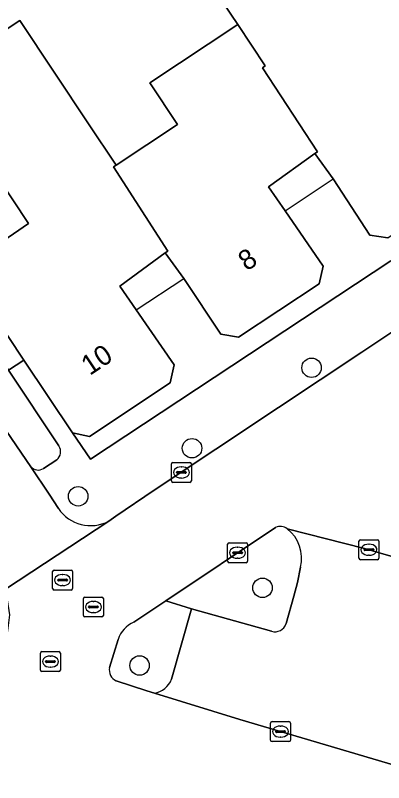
# Model space of a CAD drawing. Extents: x 161772 to 163126, y 383092 to 383917.
# Drawn here: x 162938.1 to 162956.6, y 383697.82 to 383736.4 of the extents above; entities that cross this region are included whole.
import ezdxf

# ---------------------------------------------------------------- set-up
doc = ezdxf.new("R2010")
doc.units = 0
for name, color, linetype in [('IMGEO_Boom', 7, 'Continuous'), ('IMGEO_Erf', 7, 'Continuous'), ('IMGEO_Groenvoorziening', 7, 'Continuous'), ('IMGEO_Kolk', 7, 'Continuous'), ('IMGEO_Pand', 7, 'Continuous'), ('IMGEO_Pand_nummerreeks', 7, 'Continuous'), ('IMGEO_Pand_overbouw', 7, 'Continuous'), ('IMGEO_Parkeervlak_open', 7, 'Continuous'), ('IMGEO_Rijbaan_lokaal_open', 7, 'Continuous'), ('IMGEO_Rioolput', 7, 'Continuous'), ('IMGEO_Voetpad_open', 7, 'Continuous'), ('IMGEO_Woonerf_open', 7, 'Continuous')]:
    doc.layers.add(name, color=color, linetype=linetype)

msp = doc.modelspace()

# ---------------------------------------------------------------- linework, layer by layer
at = {"layer": 'IMGEO_Boom'}
for centre in [(162952.98, 383718.686), (162946.974, 383714.639), (162941.252, 383712.223), (162950.513, 383707.62), (162944.338, 383703.714)]:
    msp.add_circle(centre, 0.489, dxfattribs=at)
at = {"layer": 'IMGEO_Erf'}
for points in [[(162935.46, 383723.674), (162938.76, 383725.932), (162933.92, 383733.233), (162938.316, 383736.147), (162941.773, 383730.953), (162943.158, 383728.872), (162946.239, 383730.921), (162944.855, 383733.003), (162949.269, 383735.939), (162947.776, 383738.183), (162953.85, 383738.986), (162957.489, 383741.407), (162962.05, 383742.352), (162963.916, 383742.738), (162968.275, 383741.388), (162968.63, 383742.534), (162974.274, 383740.855), (162973.914, 383739.71), (162974.744, 383739.461), (162979.532, 383738.023), (162979.059, 383736.339), (162982.128, 383735.394), (162986.526, 383750), (162994.893, 383777.784)], [(162956.805, 383725.21), (162955.911, 383725.355), (162954.057, 383728.181), (162953.14, 383729.45), (162950.822, 383727.775), (162951.648, 383726.575), (162953.562, 383723.796), (162953.357, 383722.905), (162949.315, 383720.231), (162948.419, 383720.375), (162946.564, 383723.177), (162945.63, 383724.46), (162943.341, 383722.794), (162944.17, 383721.591), (162946.072, 383718.831), (162945.867, 383717.928), (162941.819, 383715.23), (162940.973, 383715.409), (162941.873, 383714.091), (162956.965, 383724.059)]]:
    msp.add_lwpolyline(points, dxfattribs=at)
at = {"layer": 'IMGEO_Groenvoorziening'}
for points in [[(162940.276, 383714.755), (162937.751, 383718.561), (162931.697, 383727.448)], [(162930.294, 383726.254), (162938.88, 383713.709)], [(162939.508, 383713.622), (162940.174, 383714.053)]]:
    msp.add_lwpolyline(points, dxfattribs=at)
for centre, radius, start, end in [((162939.866, 383714.456), 0.507, 307.3913, 36.0744), ((162939.244, 383714.026), 0.483, 221.0927, 303.1327)]:
    msp.add_arc(centre, radius, start, end, dxfattribs=at)
at = {"layer": 'IMGEO_Kolk'}
for p, q in [((162945.941, 383712.996), (162945.941, 383713.848)), ((162946.016, 383713.922), (162946.868, 383713.922)), ((162946.429, 383713.702), (162946.454, 383713.702)), ((162946.942, 383713.848), (162946.942, 383712.996)), ((162946.2, 383713.416), (162946.2, 383713.428)), ((162946.638, 383713.379), (162946.24, 383713.379)), ((162946.243, 383713.465), (162946.641, 383713.465)), ((162946.684, 383713.428), (162946.684, 383713.416)), ((162946.868, 383712.922), (162946.016, 383712.922)), ((162946.452, 383713.142), (162946.427, 383713.142)), ((162948.836, 383709.884), (162949.688, 383709.884)), ((162955.361, 383709.109), (162955.361, 383709.961)), ((162955.436, 383710.035), (162956.288, 383710.035)), ((162956.362, 383709.961), (162956.362, 383709.109)), ((162948.761, 383708.958), (162948.761, 383709.81)), ((162949.249, 383709.664), (162949.274, 383709.664)), ((162949.762, 383709.81), (162949.762, 383708.958)), ((162955.62, 383709.529), (162955.62, 383709.541)), ((162956.058, 383709.492), (162955.66, 383709.492)), ((162955.663, 383709.578), (162956.061, 383709.578)), ((162955.849, 383709.815), (162955.874, 383709.815)), ((162956.104, 383709.541), (162956.104, 383709.529)), ((162949.02, 383709.378), (162949.02, 383709.39)), ((162949.458, 383709.341), (162949.06, 383709.341)), ((162949.063, 383709.427), (162949.461, 383709.427)), ((162949.272, 383709.104), (162949.247, 383709.104)), ((162949.504, 383709.39), (162949.504, 383709.378)), ((162955.872, 383709.255), (162955.847, 383709.255)), ((162949.688, 383708.884), (162948.836, 383708.884)), ((162956.288, 383709.035), (162955.436, 383709.035)), ((162939.969, 383707.585), (162939.969, 383708.437)), ((162940.044, 383708.511), (162940.896, 383708.511)), ((162940.457, 383708.291), (162940.482, 383708.291)), ((162940.97, 383708.437), (162940.97, 383707.585)), ((162940.228, 383708.005), (162940.228, 383708.017)), ((162940.666, 383707.968), (162940.268, 383707.968)), ((162940.271, 383708.054), (162940.669, 383708.054)), ((162940.712, 383708.017), (162940.712, 383708.005)), ((162940.48, 383707.731), (162940.455, 383707.731)), ((162940.896, 383707.511), (162940.044, 383707.511)), ((162950.917, 383699.967), (162950.917, 383700.819)), ((162950.992, 383700.893), (162951.844, 383700.893)), ((162951.405, 383700.673), (162951.43, 383700.673)), ((162951.918, 383700.819), (162951.918, 383699.967)), ((162951.176, 383700.387), (162951.176, 383700.399)), ((162951.614, 383700.35), (162951.216, 383700.35)), ((162951.219, 383700.436), (162951.617, 383700.436)), ((162951.66, 383700.399), (162951.66, 383700.387)), ((162951.844, 383699.893), (162950.992, 383699.893)), ((162951.428, 383700.113), (162951.403, 383700.113))]:
    msp.add_line(p, q, dxfattribs=at)
for points in [[(162945.941, 383712.996), (162945.941, 383713.848)], [(162946.016, 383713.922), (162946.868, 383713.922)], [(162946.942, 383713.848), (162946.942, 383712.996)], [(162946.868, 383712.922), (162946.016, 383712.922)], [(162948.836, 383709.884), (162949.688, 383709.884)], [(162955.361, 383709.109), (162955.361, 383709.961)], [(162955.436, 383710.035), (162956.288, 383710.035)], [(162956.362, 383709.961), (162956.362, 383709.109)], [(162948.761, 383708.958), (162948.761, 383709.81)], [(162949.762, 383709.81), (162949.762, 383708.958)], [(162949.688, 383708.884), (162948.836, 383708.884)], [(162956.288, 383709.035), (162955.436, 383709.035)], [(162939.969, 383707.585), (162939.969, 383708.437)], [(162940.044, 383708.511), (162940.896, 383708.511)], [(162940.97, 383708.437), (162940.97, 383707.585)], [(162940.896, 383707.511), (162940.044, 383707.511)], [(162950.917, 383699.967), (162950.917, 383700.819)], [(162950.992, 383700.893), (162951.844, 383700.893)], [(162951.918, 383700.819), (162951.918, 383699.967)], [(162951.844, 383699.893), (162950.992, 383699.893)]]:
    msp.add_lwpolyline(points, dxfattribs=at)
for centre, radius, start, end in [((162946.018, 383713.846), 0.0765, 91.552, 178.448), ((162946.018, 383713.846), 0.0765, 91.552, 178.448), ((162946.866, 383713.846), 0.0765, 1.552, 88.448), ((162946.866, 383713.846), 0.0765, 1.552, 88.448), ((162946.24, 383713.425), 0.0403, 85.8775, 175.7526), ((162946.237, 383713.415), 0.0366, 178.938, 274.7102), ((162946.641, 383713.422), 0.043, 264.8664, 352.4533), ((162946.645, 383713.427), 0.0386, 1.7309, 96.639), ((162946.018, 383712.998), 0.0765, 181.552, 268.448), ((162946.018, 383712.998), 0.0765, 181.552, 268.448), ((162946.866, 383712.998), 0.0765, 271.552, 358.448), ((162946.866, 383712.998), 0.0765, 271.552, 358.448), ((162948.838, 383709.808), 0.0765, 91.552, 178.448), ((162948.838, 383709.808), 0.0765, 91.552, 178.448), ((162949.686, 383709.808), 0.0765, 1.552, 88.448), ((162949.686, 383709.808), 0.0765, 1.552, 88.448), ((162955.438, 383709.959), 0.0765, 91.552, 178.448), ((162955.438, 383709.959), 0.0765, 91.552, 178.448), ((162956.286, 383709.959), 0.0765, 1.552, 88.448), ((162956.286, 383709.959), 0.0765, 1.552, 88.448), ((162955.66, 383709.538), 0.0403, 85.8775, 175.7526), ((162955.657, 383709.528), 0.0366, 178.938, 274.7102), ((162956.061, 383709.535), 0.043, 264.8664, 352.4533), ((162956.065, 383709.54), 0.0386, 1.7309, 96.639), ((162949.06, 383709.387), 0.0403, 85.8775, 175.7526), ((162949.057, 383709.377), 0.0366, 178.938, 274.7102), ((162949.461, 383709.384), 0.043, 264.8664, 352.4533), ((162949.465, 383709.389), 0.0386, 1.7309, 96.639), ((162955.438, 383709.111), 0.0765, 181.552, 268.448), ((162955.438, 383709.111), 0.0765, 181.552, 268.448), ((162956.286, 383709.111), 0.0765, 271.552, 358.448), ((162956.286, 383709.111), 0.0765, 271.552, 358.448), ((162948.838, 383708.96), 0.0765, 181.552, 268.448), ((162948.838, 383708.96), 0.0765, 181.552, 268.448), ((162949.686, 383708.96), 0.0765, 271.552, 358.448), ((162949.686, 383708.96), 0.0765, 271.552, 358.448), ((162940.046, 383708.435), 0.0765, 91.552, 178.448), ((162940.046, 383708.435), 0.0765, 91.552, 178.448), ((162940.894, 383708.435), 0.0765, 1.552, 88.448), ((162940.894, 383708.435), 0.0765, 1.552, 88.448), ((162940.268, 383708.014), 0.0403, 85.8775, 175.7526), ((162940.265, 383708.004), 0.0366, 178.938, 274.7102), ((162940.669, 383708.011), 0.043, 264.8664, 352.4533), ((162940.673, 383708.016), 0.0386, 1.7309, 96.639), ((162940.046, 383707.587), 0.0765, 181.552, 268.448), ((162940.046, 383707.587), 0.0765, 181.552, 268.448), ((162940.894, 383707.587), 0.0765, 271.552, 358.448), ((162940.894, 383707.587), 0.0765, 271.552, 358.448), ((162950.994, 383700.817), 0.0765, 91.552, 178.448), ((162950.994, 383700.817), 0.0765, 91.552, 178.448), ((162951.842, 383700.817), 0.0765, 1.552, 88.448), ((162951.842, 383700.817), 0.0765, 1.552, 88.448), ((162951.216, 383700.396), 0.0403, 85.8775, 175.7526), ((162951.213, 383700.386), 0.0366, 178.938, 274.7102), ((162951.617, 383700.393), 0.043, 264.8664, 352.4533), ((162951.621, 383700.398), 0.0386, 1.7309, 96.639), ((162950.994, 383699.969), 0.0765, 181.552, 268.448), ((162950.994, 383699.969), 0.0765, 181.552, 268.448), ((162951.842, 383699.969), 0.0765, 271.552, 358.448), ((162951.842, 383699.969), 0.0765, 271.552, 358.448)]:
    msp.add_arc(centre, radius, start, end, dxfattribs=at)
for centre, major_axis, ratio, start_param, end_param in [((162946.428, 383713.422), (-0.387, 0.002), 0.722429, 4.712389, 7.853982), ((162946.453, 383713.422), (-0.39, 0.002), 0.717154, 1.570796, 4.712389), ((162949.248, 383709.384), (-0.387, 0.002), 0.722429, 4.712389, 7.853982), ((162949.273, 383709.384), (-0.39, 0.002), 0.717154, 1.570796, 4.712389), ((162955.848, 383709.535), (-0.387, 0.002), 0.722429, 4.712389, 7.853982), ((162955.873, 383709.535), (-0.39, 0.002), 0.717154, 1.570796, 4.712389), ((162940.456, 383708.011), (-0.387, 0.002), 0.722429, 4.712389, 7.853982), ((162940.481, 383708.011), (-0.39, 0.002), 0.717154, 1.570796, 4.712389), ((162951.404, 383700.393), (-0.387, 0.002), 0.722429, 4.712389, 7.853982), ((162951.429, 383700.393), (-0.39, 0.002), 0.717154, 1.570796, 4.712389)]:
    msp.add_ellipse(centre, major_axis=major_axis, ratio=ratio, start_param=start_param, end_param=end_param, dxfattribs=at)
at = {"layer": 'IMGEO_Pand'}
for points in [[(162963.411, 383734.879), (162962.05, 383742.352), (162957.489, 383741.407), (162953.85, 383738.986), (162947.776, 383738.183), (162949.269, 383735.939), (162950.654, 383733.858), (162950.51, 383733.77), (162953.27, 383729.54), (162953.14, 383729.45), (162954.057, 383728.181), (162955.911, 383725.355), (162956.805, 383725.21), (162960.854, 383727.908), (162961.062, 383728.775), (162959.123, 383731.592), (162958.256, 383732.851), (162960.253, 383734.226)], [(162943.02, 383728.78), (162943.158, 383728.872), (162941.773, 383730.953), (162938.316, 383736.147), (162933.92, 383733.233), (162938.76, 383725.932), (162935.46, 383723.674), (162938.53, 383719.071), (162940.973, 383715.409), (162941.819, 383715.23), (162945.867, 383717.928), (162946.072, 383718.831), (162944.17, 383721.591), (162943.341, 383722.794), (162945.63, 383724.46), (162945.76, 383724.55)], [(162953.14, 383729.45), (162953.27, 383729.54), (162950.51, 383733.77), (162950.654, 383733.858), (162949.269, 383735.939), (162944.855, 383733.003), (162946.239, 383730.921), (162943.158, 383728.872), (162943.02, 383728.78), (162945.76, 383724.55), (162945.63, 383724.46), (162946.564, 383723.177), (162948.419, 383720.375), (162949.315, 383720.231), (162953.357, 383722.905), (162953.562, 383723.796), (162951.648, 383726.575), (162950.822, 383727.775)]]:
    msp.add_lwpolyline(points, close=True, dxfattribs=at)
at = {"layer": 'IMGEO_Pand_overbouw'}
for points in [[(162954.057, 383728.181), (162953.14, 383729.45), (162950.822, 383727.775), (162951.648, 383726.575)], [(162946.564, 383723.177), (162945.63, 383724.46), (162943.341, 383722.794), (162944.17, 383721.591)]]:
    msp.add_lwpolyline(points, close=True, dxfattribs=at)
at = {"layer": 'IMGEO_Parkeervlak_open'}
for points in [[(162969.726, 383705.484), (162955.633, 383709.603), (162951.76, 383710.591)], [(162952.431, 383708.655), (162952.268, 383707.889), (162952.094, 383707.201), (162951.707, 383705.821)], [(162950.963, 383705.437), (162946.953, 383706.566), (162945.949, 383703.024)], [(162945.085, 383702.317), (162949.375, 383700.996), (162970.159, 383694.849), (162983.698, 383690.865), (162986.528, 383700.457), (162969.726, 383705.484)]]:
    msp.add_lwpolyline(points, dxfattribs=at)
for centre, radius, start, end in [((162950.568, 383709.094), 1.914, 346.7465, 51.4852), ((162951.14, 383706.007), 0.597, 252.79, 341.8091), ((162944.862, 383703.47), 1.175, 280.9199, 337.6661)]:
    msp.add_arc(centre, radius, start, end, dxfattribs=at)
at = {"layer": 'IMGEO_Rijbaan_lokaal_open'}
for points in [[(162958.678, 383721.575), (162955.502, 383719.463), (162951.317, 383716.679), (162948.165, 383714.586), (162945.075, 383712.529), (162943.144, 383711.22), (162942.789, 383710.975), (162937.601, 383707.547), (162937.795, 383706.256), (162937.697, 383705.451), (162937.679, 383705.379), (162937.47, 383704.527), (162935.539, 383696.457), (162935.195, 383695.176)], [(162944.047, 383705.896), (162945.656, 383706.972), (162951.169, 383710.661)], [(162951.76, 383710.591), (162955.633, 383709.603), (162969.726, 383705.484)], [(162969.726, 383705.484), (162986.528, 383700.457), (162983.698, 383690.865), (162970.159, 383694.849), (162949.375, 383700.996), (162945.085, 383702.317), (162944.701, 383702.435), (162943.163, 383702.938)], [(162942.834, 383703.609), (162943.256, 383705.028)]]:
    msp.add_lwpolyline(points, dxfattribs=at)
for centre, radius, start, end in [((162951.406, 383710.131), 0.581, 52.4083, 114.082), ((162944.71, 383704.498), 1.547, 115.357, 159.9577), ((162943.405, 383703.473), 0.587, 166.5563, 245.6823)]:
    msp.add_arc(centre, radius, start, end, dxfattribs=at)
at = {"layer": 'IMGEO_Rioolput'}
for p, q in [((162941.595, 383707.157), (162942.447, 383707.157)), ((162941.52, 383706.231), (162941.52, 383707.083)), ((162942.008, 383706.937), (162942.033, 383706.937)), ((162942.521, 383707.083), (162942.521, 383706.231)), ((162941.779, 383706.651), (162941.779, 383706.663)), ((162942.217, 383706.614), (162941.819, 383706.614)), ((162941.822, 383706.7), (162942.22, 383706.7)), ((162942.031, 383706.377), (162942.006, 383706.377)), ((162942.263, 383706.663), (162942.263, 383706.651)), ((162942.447, 383706.157), (162941.595, 383706.157)), ((162939.359, 383703.486), (162939.359, 383704.338)), ((162939.434, 383704.412), (162940.286, 383704.412)), ((162939.847, 383704.192), (162939.872, 383704.192)), ((162940.36, 383704.338), (162940.36, 383703.486)), ((162939.618, 383703.906), (162939.618, 383703.918)), ((162940.056, 383703.869), (162939.658, 383703.869)), ((162939.661, 383703.955), (162940.059, 383703.955)), ((162940.102, 383703.918), (162940.102, 383703.906)), ((162940.286, 383703.412), (162939.434, 383703.412)), ((162939.87, 383703.632), (162939.845, 383703.632))]:
    msp.add_line(p, q, dxfattribs=at)
for points in [[(162941.595, 383707.157), (162942.447, 383707.157)], [(162941.52, 383706.231), (162941.52, 383707.083)], [(162942.521, 383707.083), (162942.521, 383706.231)], [(162942.447, 383706.157), (162941.595, 383706.157)], [(162939.359, 383703.486), (162939.359, 383704.338)], [(162939.434, 383704.412), (162940.286, 383704.412)], [(162940.36, 383704.338), (162940.36, 383703.486)], [(162940.286, 383703.412), (162939.434, 383703.412)]]:
    msp.add_lwpolyline(points, dxfattribs=at)
for centre, radius, start, end in [((162941.597, 383707.081), 0.0765, 91.552, 178.448), ((162941.597, 383707.081), 0.0765, 91.552, 178.448), ((162942.445, 383707.081), 0.0765, 1.552, 88.448), ((162942.445, 383707.081), 0.0765, 1.552, 88.448), ((162941.819, 383706.66), 0.0403, 85.8775, 175.7526), ((162941.816, 383706.65), 0.0366, 178.938, 274.7102), ((162942.22, 383706.657), 0.043, 264.8664, 352.4533), ((162942.224, 383706.662), 0.0386, 1.7309, 96.639), ((162941.597, 383706.233), 0.0765, 181.552, 268.448), ((162941.597, 383706.233), 0.0765, 181.552, 268.448), ((162942.445, 383706.233), 0.0765, 271.552, 358.448), ((162942.445, 383706.233), 0.0765, 271.552, 358.448), ((162939.436, 383704.336), 0.0765, 91.552, 178.448), ((162939.436, 383704.336), 0.0765, 91.552, 178.448), ((162940.284, 383704.336), 0.0765, 1.552, 88.448), ((162940.284, 383704.336), 0.0765, 1.552, 88.448), ((162939.658, 383703.915), 0.0403, 85.8775, 175.7526), ((162939.655, 383703.905), 0.0366, 178.938, 274.7102), ((162940.059, 383703.912), 0.043, 264.8664, 352.4533), ((162940.063, 383703.917), 0.0386, 1.7309, 96.639), ((162939.436, 383703.488), 0.0765, 181.552, 268.448), ((162939.436, 383703.488), 0.0765, 181.552, 268.448), ((162940.284, 383703.488), 0.0765, 271.552, 358.448), ((162940.284, 383703.488), 0.0765, 271.552, 358.448)]:
    msp.add_arc(centre, radius, start, end, dxfattribs=at)
for centre, major_axis, ratio, start_param, end_param in [((162942.007, 383706.657), (-0.387, 0.002), 0.722429, 4.712389, 7.853982), ((162942.032, 383706.657), (-0.39, 0.002), 0.717154, 1.570796, 4.712389), ((162939.846, 383703.912), (-0.387, 0.002), 0.722429, 4.712389, 7.853982), ((162939.871, 383703.912), (-0.39, 0.002), 0.717154, 1.570796, 4.712389)]:
    msp.add_ellipse(centre, major_axis=major_axis, ratio=ratio, start_param=start_param, end_param=end_param, dxfattribs=at)
at = {"layer": 'IMGEO_Voetpad_open'}
for points in [[(162956.965, 383724.059), (162941.873, 383714.091), (162940.973, 383715.409)], [(162942.789, 383710.975), (162943.144, 383711.22), (162945.075, 383712.529), (162948.165, 383714.586), (162951.317, 383716.679), (162955.502, 383719.463), (162958.678, 383721.575)], [(162940.973, 383715.409), (162938.53, 383719.071), (162937.751, 383718.561), (162940.276, 383714.755)], [(162938.88, 383713.709), (162939.794, 383712.326), (162940.263, 383711.616)], [(162940.174, 383714.053), (162939.508, 383713.622)], [(162951.169, 383710.661), (162945.656, 383706.972), (162946.953, 383706.566), (162950.963, 383705.437)], [(162951.707, 383705.821), (162952.094, 383707.201), (162952.268, 383707.889), (162952.431, 383708.655)], [(162946.953, 383706.566), (162945.656, 383706.972), (162944.047, 383705.896)], [(162945.949, 383703.024), (162946.953, 383706.566)], [(162943.256, 383705.028), (162942.834, 383703.609)], [(162943.163, 383702.938), (162944.701, 383702.435), (162945.085, 383702.317)]]:
    msp.add_lwpolyline(points, dxfattribs=at)
for centre, radius, start, end in [((162939.866, 383714.456), 0.507, 307.3913, 36.0744), ((162939.244, 383714.026), 0.483, 221.0927, 303.1327), ((162941.877, 383712.68), 1.934, 213.3956, 298.1267), ((162951.406, 383710.131), 0.581, 52.4083, 114.082), ((162950.568, 383709.094), 1.914, 346.7465, 51.4852), ((162944.71, 383704.498), 1.547, 115.357, 159.9577), ((162951.14, 383706.007), 0.597, 252.79, 341.8091), ((162943.405, 383703.473), 0.587, 166.5563, 245.6823), ((162944.862, 383703.47), 1.175, 280.9199, 337.6661)]:
    msp.add_arc(centre, radius, start, end, dxfattribs=at)
at = {"layer": 'IMGEO_Woonerf_open'}
for points in [[(162931.697, 383727.448), (162937.751, 383718.561), (162938.53, 383719.071), (162935.46, 383723.674), (162930.451, 383730.999), (162930.475, 383730.957), (162917.856, 383750), (162905.913, 383768.022), (162901.61, 383774.369)], [(162940.263, 383711.616), (162939.794, 383712.326), (162938.88, 383713.709), (162930.294, 383726.254)], [(162932.478, 383717.018), (162932.209, 383716.842), (162936.878, 383709.775), (162937.23, 383708.871), (162937.51, 383708.151), (162937.601, 383707.547), (162942.789, 383710.975)]]:
    msp.add_lwpolyline(points, dxfattribs=at)
msp.add_arc((162941.877, 383712.68), 1.934, 213.3956, 298.1267, dxfattribs=at)

# ---------------------------------------------------------------- texts
at = {"layer": 'IMGEO_Pand_nummerreeks'}
for s, rotation, p in [('8', 33.4894, (162949.72, 383723.52)), ('10', 33.6842, (162941.836, 383718.27))]:
    msp.add_text(s, height=1, rotation=rotation, dxfattribs=at).set_placement(p)

doc.saveas('drawing.dxf')
